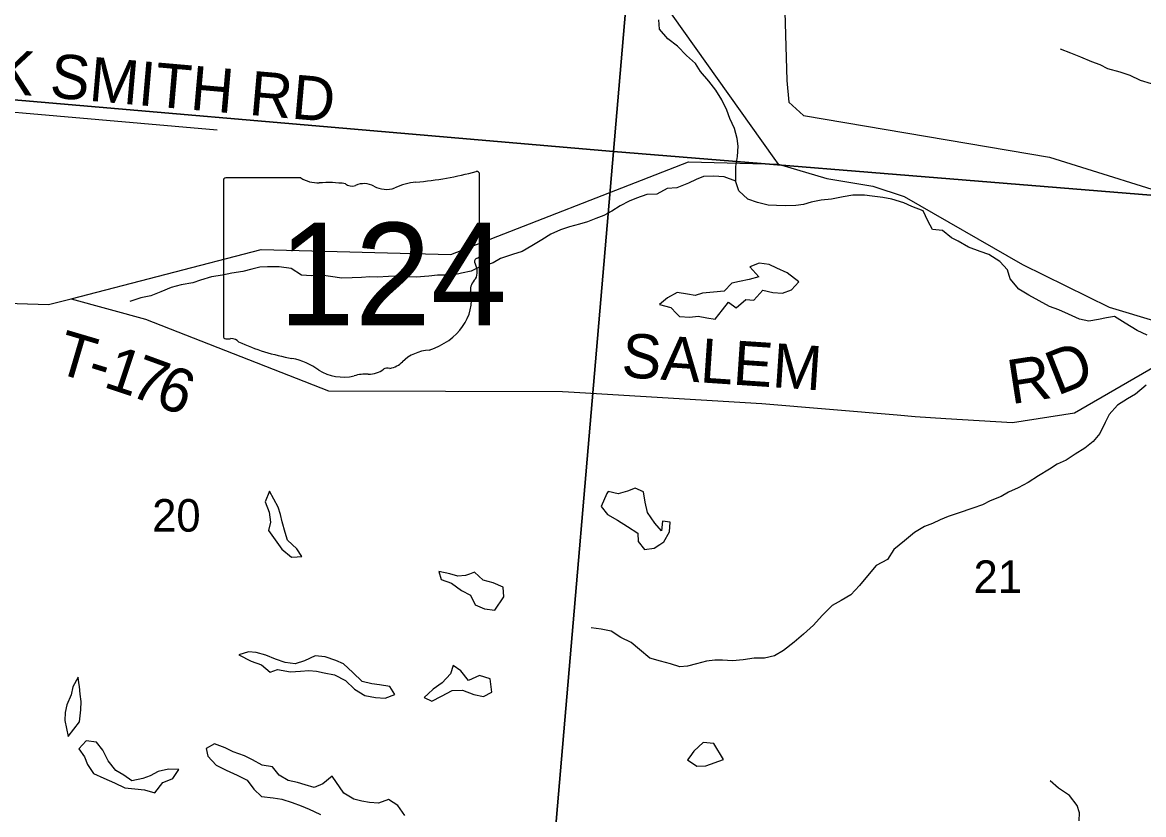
# Model space of a CAD drawing. Extents: x 1715311 to 2083412, y 146837 to 553079.
# Drawn here: x 1962145 to 1969763, y 390110 to 395490 of the extents above; entities that cross this region are included whole.
import ezdxf

# ---------------------------------------------------------------- set-up
doc = ezdxf.new("R2010")
doc.units = 0
for name, color, linetype in [('GM_X_County_Road', 7, 'Continuous'), ('GM_X_Minor_Lake', 7, 'Continuous'), ('GM_X_Minor_River', 7, 'Continuous'), ('GM_X_Section', 7, 'Continuous'), ('GM_X_Section_Text', 7, 'Continuous'), ('GM_X_State_Location', 7, 'Continuous'), ('GM_X_State_Route', 7, 'Continuous'), ('GM_X_State_Shield', 7, 'Continuous'), ('GM_X_Township_Road', 7, 'Continuous'), ('GM_X_Township_Road_Text', 7, 'Continuous'), ('GM_X_Township_ROW', 7, 'Continuous')]:
    doc.layers.add(name, color=color, linetype=linetype)

msp = doc.modelspace()

# ---------------------------------------------------------------- linework, layer by layer
at = {"layer": 'GM_X_County_Road'}
msp.add_lwpolyline([(1967282.1, 394526.9), (1967252, 394569.2), (1966410, 395753.7), (1966404.2, 395761.6), (1966354.2, 395841.3), (1965775.3, 396764.7), (1965761.6, 396786.4), (1965718.5, 396851.7), (1965432.9, 397285.2), (1965423.2, 397299.9), (1965348.1, 397342), (1964758.1, 397672.9)], dxfattribs=at)
at = {"layer": 'GM_X_Minor_Lake'}
for points in [[(1967419.7, 393728.2), (1967342, 393788.5), (1967270.2, 393820.8), (1967218.3, 393845), (1967150.4, 393855.2), (1967088.4, 393829.4), (1967148.1, 393761.1), (1967084.1, 393743.3), (1967018.1, 393729.5), (1966966.1, 393719.7), (1966914, 393665.8), (1966840, 393658.1), (1966766, 393652.3), (1966716, 393634.5), (1966664.1, 393644.6), (1966594.2, 393654.9), (1966528.1, 393619.1), (1966474, 393573.2), (1966549.9, 393552.9), (1966589.2, 393513.3)], [(1966589.2, 393513.3), (1966609.6, 393492.7), (1966679.6, 393488.4), (1966737.5, 393494.2), (1966795.4, 393484), (1966851.4, 393473.8), (1966901.5, 393537.7), (1966941.7, 393589.7), (1966995.5, 393551.4), (1967059.6, 393607.3), (1967115.6, 393603.1), (1967175.8, 393671), (1967243.6, 393656.7), (1967309.6, 393650.5), (1967371.6, 393674.3), (1967419.7, 393728.2)], [(1963824, 392306.9), (1963793.8, 392235), (1963821.5, 392162.8), (1963831.3, 392096.7), (1963817.1, 392038.7), (1963862.8, 391976.5), (1963906.6, 391912.2), (1963974.3, 391858), (1964011.8, 391860)], [(1964011.8, 391860), (1964044.3, 391861.7), (1964008.5, 391913.9), (1963946.7, 391974.2), (1963930.9, 392026.3), (1963909.2, 392098.4), (1963897.4, 392148.5), (1963883.6, 392198.6), (1963824, 392306.9)], [(1966115.7, 392289.8), (1966077.7, 392203.2), (1966119.4, 392149), (1966189.2, 392108.7), (1966257, 392066.5), (1966326.8, 392020.2), (1966328.6, 391964.1), (1966372.4, 391909.9), (1966438.4, 391919.7), (1966475.5, 391944)], [(1966475.5, 391944), (1966502.5, 391961.5), (1966540.7, 392029.5), (1966546.9, 392095.5), (1966495, 392101.7), (1966486.7, 392037.6), (1966443, 392089.8), (1966391.3, 392162.1), (1966375.5, 392232.2), (1966365.8, 392302.3), (1966307.9, 392326.5), (1966255.9, 392306.7), (1966193.9, 392288.9), (1966124, 392305.1), (1966115.7, 392289.8)], [(1965182.2, 391743.5), (1965154.9, 391733.9), (1965102.9, 391730), (1965049, 391744.2), (1964975.1, 391760.5), (1964990.9, 391706.4), (1965060.8, 391682.1), (1965128.5, 391631.9), (1965188.4, 391599.6), (1965220.1, 391533.5), (1965284, 391507.2), (1965355.9, 391499)], [(1965355.9, 391499), (1965416.1, 391588.8), (1965412.4, 391654.9), (1965344.5, 391683.2), (1965276.6, 391701.4), (1965216.9, 391755.7), (1965182.2, 391743.5)], [(1964652.6, 390961.1), (1964640.7, 390980.9), (1964570.8, 390991.2), (1964518.9, 390997.4), (1964453, 391013.6), (1964389.3, 391075.9), (1964327.5, 391134.1), (1964273.6, 391156.3), (1964201.8, 391180.6), (1964133.9, 391188.8), (1964061.8, 391155), (1963997.8, 391133.2), (1963929.9, 391143.5), (1963864, 391165.7), (1963798.2, 391192), (1963732.3, 391210.2), (1963680.4, 391214.4), (1963614.3, 391194.6)], [(1963614.3, 391194.6), (1963698.1, 391152.3), (1963770, 391126), (1963827.8, 391077.8), (1963877.8, 391095.6), (1963965.6, 391079.3), (1964033.6, 391083.1), (1964091.6, 391088.9), (1964143.5, 391084.7), (1964195.4, 391072.5), (1964265.3, 391058.3), (1964339.1, 391020), (1964400.9, 390961.7), (1964472.6, 390919.4), (1964544.5, 390905.2), (1964610.5, 390901), (1964674.5, 390924.8), (1964652.6, 390961.1)], [(1965334, 390940.5), (1965322.3, 391032.7), (1965250.4, 391054.9), (1965176.4, 391021.1), (1965124.7, 391087.4), (1965072.8, 391123.6), (1965052.6, 391065.6), (1964996.5, 391005.8), (1964936.4, 390961.9), (1964902.6, 390930.5)], [(1962528.7, 391005.5), (1962522.8, 391044.2), (1962486.6, 390978.2), (1962476.4, 390922.2), (1962446.2, 390854.3), (1962436, 390802.2), (1962433.8, 390748.2), (1962456.4, 390639.7)], [(1962456.4, 390639.7), (1962531.7, 390739.9), (1962542, 390821.9), (1962544.2, 390878), (1962536.4, 390928), (1962532.6, 390980.1), (1962528.7, 391005.5)], [(1964902.6, 390930.5), (1964874.2, 390904.1), (1964926.1, 390879.9), (1964992.2, 390913.7), (1965064.2, 390953.5), (1965134.2, 390955.2), (1965212, 390925), (1965277.9, 390912.7), (1965334, 390940.5)], [(1963139, 390343.6), (1963167.8, 390355.4), (1963208, 390415.3), (1963138.1, 390419.5), (1963068.1, 390401.8), (1963012.1, 390373.9), (1962962, 390354.1), (1962888, 390340.3), (1962834.2, 390378.5), (1962780.4, 390408.8), (1962726.6, 390475), (1962690.9, 390547.2), (1962647.2, 390601.4), (1962577.5, 390610.6), (1962529.1, 390555.7)], [(1964743.6, 390103.9), (1964695.9, 390172.1), (1964632.1, 390212.3), (1964564, 390186.5), (1964504.1, 390192.7), (1964452.2, 390200.9), (1964396.3, 390215.1), (1964328.5, 390255.4), (1964249, 390371.8), (1964186.8, 390319.9), (1964126.8, 390294.1), (1964066.9, 390312.3), (1964015, 390328.5), (1963951.1, 390340.7), (1963889.3, 390377), (1963843.5, 390435.2), (1963773.6, 390445.4), (1963707.8, 390481.7), (1963654, 390507.9), (1963576.1, 390536.2), (1963522.3, 390564.4), (1963450.4, 390590.6), (1963392.4, 390558.8)], [(1966909.6, 390484.9), (1966843.5, 390593.2), (1966771.5, 390599.4), (1966707.4, 390541.6), (1966679.1, 390503.1)], [(1962529.1, 390555.7), (1962566.9, 390501.5), (1962586.7, 390449.4), (1962628.4, 390389.2), (1962698.3, 390357), (1962770.1, 390324.7), (1962839.9, 390292.5), (1962907.8, 390284.2), (1962973.8, 390278), (1963045.6, 390257.7), (1963099.8, 390327.6), (1963139, 390343.6)], [(1963392.4, 390558.8), (1963404.2, 390506.7), (1963461.9, 390444.5), (1963529.7, 390412.2), (1963603.5, 390377.9), (1963671.4, 390343.7), (1963717.1, 390283.5), (1963768.9, 390233.3), (1963848.8, 390223), (1963906.7, 390214.8), (1963976.6, 390192.5), (1964038.4, 390170.3), (1964094.3, 390146.1), (1964127.4, 390130.3)], [(1966679.1, 390503.1), (1966663.2, 390481.7), (1966727, 390439.4), (1966789, 390441.2), (1966909.6, 390484.9)], [(1964127.4, 390130.3), (1964170.1, 390109.8)]]:
    msp.add_lwpolyline(points, dxfattribs=at)
at = {"layer": 'GM_X_Minor_River'}
for points in [[(1968504.1, 394004.9), (1968457.9, 394027), (1968396.1, 394077.3), (1968328.2, 394083.5), (1968296.4, 394141.7), (1968264.7, 394209.9), (1968188.8, 394240.1), (1968133, 394264.3), (1968053.1, 394288.7), (1967991.2, 394300.9), (1967919.3, 394311.1), (1967867.4, 394317.3), (1967787.4, 394317.6), (1967721.5, 394305.8), (1967643.5, 394290), (1967571.5, 394282.3), (1967503.5, 394268.5), (1967451.5, 394252.6), (1967399.5, 394246.8), (1967329.6, 394245), (1967269.7, 394247.2), (1967211.7, 394249.4), (1967139.8, 394267.7), (1967074, 394290), (1967012.2, 394346.2), (1966992.4, 394406.3), (1966992.8, 394512.5), (1967003, 394580.5), (1967007.3, 394648.6), (1967001.4, 394702.6), (1966983.7, 394768.8), (1966952, 394837), (1966932.2, 394893.1), (1966898.4, 394963.3), (1966856.7, 395029.5), (1966808.9, 395091.7), (1966753.2, 395156), (1966717.4, 395210.2), (1966657.7, 395266.4), (1966595.9, 395328.7), (1966530.2, 395379), (1966474.4, 395443.2), (1966468.7, 395507.3)], [(1969816, 395072), (1969742.1, 395096.2), (1969672.3, 395130.4), (1969604.4, 395152.6), (1969520.5, 395174.9), (1969468.6, 395201.1), (1969410.7, 395223.2), (1969336.8, 395253.5), (1969269, 395281.7), (1969199.1, 395307.9)], [(1966992.5, 394412.3), (1966912.6, 394440.7), (1966840.7, 394446.9), (1966772.8, 394443.1), (1966722.7, 394423.3), (1966670.7, 394399.4), (1966590.7, 394365.7), (1966526.7, 394361.9), (1966454.6, 394324.1), (1966386.7, 394322.3), (1966316.6, 394296.5), (1966266.6, 394276.7), (1966206.6, 394244.8), (1966150.5, 394209), (1966096.4, 394179.1), (1966040.4, 394157.3), (1965984.4, 394135.5), (1965930.4, 394119.6), (1965862.4, 394101.8), (1965800.4, 394082), (1965736.3, 394052.2), (1965674.2, 394014.4), (1965606.2, 393972.6), (1965540.1, 393934.8), (1965474.1, 393915), (1965394.1, 393887.2), (1965344, 393857.3), (1965244, 393825.6), (1965193.9, 393799.8), (1965127.9, 393788), (1965071.9, 393774.2), (1964966, 393774.5), (1964906.1, 393766.7), (1964820.1, 393759), (1964754.2, 393761.2), (1964686.3, 393767.5), (1964632.3, 393763.6), (1964558.3, 393759.9), (1964506.4, 393762.1), (1964448.4, 393758.2), (1964384.5, 393756.5), (1964314.5, 393752.7), (1964238.6, 393765), (1964176.7, 393773.2), (1964108.8, 393769.4), (1964040.8, 393773.6), (1963971.1, 393819.9), (1963889.2, 393830.2), (1963811.2, 393830.5), (1963757.3, 393828.7), (1963703.3, 393814.8), (1963643.3, 393799), (1963567.3, 393787.3), (1963503.3, 393773.5), (1963429.3, 393761.7), (1963355.3, 393739.9), (1963303.3, 393722.1), (1963223.3, 393708.3), (1963155.3, 393690.6), (1963085.3, 393660.8), (1963017.3, 393633), (1962949.3, 393619.2), (1962875.2, 393595.4)], [(1969253.4, 393508.5), (1969187.5, 393538.7), (1969123.6, 393560.9), (1969053.8, 393599.1), (1968983.9, 393637.3), (1968916.1, 393677.5), (1968856.4, 393747.8), (1968838.6, 393809.9), (1968786.8, 393866.1), (1968711, 393914.3), (1968653.1, 393934.5), (1968573.2, 393962.8), (1968504.1, 394004.9)], [(1969786.6, 393366.8), (1969718.7, 393397), (1969638.9, 393447.3), (1969565.1, 393493.5), (1969511.1, 393483.7), (1969457.1, 393471.8), (1969391.1, 393460), (1969327.2, 393474.2), (1969253.4, 393508.5)], [(1969781.5, 393026.6), (1969707.4, 392964.8), (1969653.3, 392932.9), (1969585.2, 392891), (1969529, 392827.2), (1969502.9, 392773.2), (1969466.7, 392697.3), (1969420.5, 392643.4), (1969364.4, 392599.5), (1969298.3, 392557.7), (1969236.2, 392517.8), (1969176.2, 392490), (1969124.1, 392456.1), (1969048, 392410.3), (1968979.9, 392366.5), (1968909.8, 392328.6), (1968845.8, 392300.8), (1968795.7, 392271), (1968719.7, 392241.1), (1968667.6, 392213.3), (1968603.6, 392191.5), (1968504.1, 392157)], [(1968504.1, 392157), (1968435.4, 392135.2), (1968381.3, 392111.3), (1968329.3, 392087.5), (1968275.3, 392067.6), (1968207.2, 392025.8), (1968139.1, 391970), (1968066.9, 391910.2), (1968022.7, 391842.3), (1967946.7, 391802.5), (1967886.5, 391732.6), (1967832.3, 391664.8), (1967774.1, 391602.9), (1967708, 391563.1), (1967646, 391529.3), (1967579.8, 391461.4), (1967519.6, 391395.6), (1967451.5, 391335.8), (1967389.4, 391281.9), (1967317.2, 391224.1), (1967255.1, 391188.3), (1967187.2, 391172.5), (1967117.2, 391172.7), (1967041.2, 391161), (1966969.3, 391155.2), (1966901.4, 391159.5), (1966849.4, 391159.6), (1966793.4, 391151.8), (1966725.4, 391134), (1966663.4, 391118.2), (1966611.4, 391112.4), (1966547.6, 391134.6), (1966479.7, 391152.9), (1966407.8, 391173.1), (1966338.1, 391231.4), (1966280.3, 391277.6), (1966210.5, 391311.9), (1966144.7, 391356.2), (1966076.8, 391370.4), (1966008.9, 391378.7)], [(1969326.4, 390068.2), (1969326.6, 390122.2), (1969312.7, 390172.3), (1969259, 390240.5), (1969185.2, 390288.7), (1969127.4, 390338.9)]]:
    msp.add_lwpolyline(points, dxfattribs=at)
at = {"layer": 'GM_X_Section'}
for points in [[(1961147.2, 400370.5), (1966613.7, 399910.9), (1966160.1, 394612.5), (1960693.6, 395084)], [(1972253.9, 399357.6), (1971845.6, 394150.5), (1966160.1, 394612.5), (1966613.7, 399910.9)], [(1966160.1, 394612.5), (1965714.6, 389402), (1960228, 389747.6), (1960693.6, 395084)], [(1966160.1, 394612.5), (1971845.6, 394150.5), (1971405.1, 389017.4), (1965714.6, 389402)]]:
    msp.add_lwpolyline(points, close=True, dxfattribs=at)
at = {"layer": 'GM_X_State_Route'}
msp.add_lwpolyline([(1959704.1, 393697.6), (1959856.1, 393700.1), (1960306, 393674.3), (1960619.6, 393628.8), (1962321.5, 393574), (1962474.9, 393613.5), (1963767.9, 393947), (1965056.2, 393914.9), (1966671, 394543), (1967282.1, 394526.9), (1967610.2, 394430.3), (1967924.1, 394378.3), (1968136.2, 394308.3), (1968939.8, 393846.5), (1969530.1, 393555.9), (1969852.1, 393457.8)], dxfattribs=at)
at = {"layer": 'GM_X_State_Shield'}
for p, q in [((1963510.2, 394415.8), (1963510.2, 393359.2)), ((1964037, 394434), (1963527.4, 394434)), ((1965250.4, 393907.4), (1965250.4, 394460.2)), ((1965250.3, 393907.6), (1965250.4, 393907.4))]:
    msp.add_line(p, q, dxfattribs=at)
for centre, major_axis, start_param, end_param in [((1964630.6, 395874.5), (1845.5, 0), 4.814394, 5.042369), ((1965231.1, 394462.5), (19.4, 0), 6.141152, 7.989035), ((1963530.2, 394418), (20.2, 0), 1.712693, 3.28349), ((1964158.4, 394556.6), (195.5, 0), 4.042523, 4.731795), ((1964223.2, 393840.8), (702, 0), 1.404758, 1.657858), ((1964465.4, 394301.4), (117.3, 0), 0.950623, 2.079405), ((1964865.9, 394111.2), (371.3, 0), 1.699011, 2.107814), ((1964382.6, 394423.5), (56.4, 0), 3.836095, 5.185415), ((1964616.8, 394468.9), (141.1, 0), 4.081561, 5.145723), ((1965246, 393866.8), (30, 0), 1.883978, 3.671073), ((1965229.8, 393905.3), (20.7, 0), 5.05454, 6.418171), ((1965055.2, 393797), (180, 0), 5.934695, 6.695948), ((1965319.8, 393676.1), (130.9, 0), 2.387724, 3.262537), ((1964733.9, 393605.8), (461.6, 0), 5.101752, 6.440018), ((1963530.4, 393356.8), (20.3, 0), 3.00124, 4.508301), ((1963533.4, 393465), (155.2, 0), 4.665946, 4.897461), ((1963565.2, 393298.2), (56, 0), 0.519207, 1.627899), ((1964271.8, 394247.5), (1332.7, 0), 4.195997, 4.488961), ((1964928.6, 393062.5), (252.8, 0), 1.647645, 2.488434), ((1963874.5, 392884.5), (417, 0), 0.823519, 1.323587), ((1964608.3, 393256.8), (149.1, 0), 4.937069, 5.64225), ((1964325.5, 393293), (264.6, 0), 4.026481, 4.996735), ((1964497.7, 393213.8), (141, 0), 4.691044, 5.507374), ((1964625.2, 393111.5), (39.7, 0), 1.147584, 2.315152), ((1964478.3, 392927.6), (217.4, 0), 1.495662, 1.94098)]:
    msp.add_ellipse(centre, major_axis=major_axis, ratio=0.8, start_param=start_param, end_param=end_param, dxfattribs=at)
at = {"layer": 'GM_X_Township_Road'}
for points in [[(1960768.4, 394995.9), (1963467.4, 394761)], [(1962474.9, 393613.5), (1962980.7, 393474.6), (1964224.7, 392988.4), (1965815, 392983.2), (1965854.5, 392980.8)], [(1968088.8, 392824), (1968211.9, 392813.7), (1968420.1, 392799.2), (1968871.3, 392773.7), (1969293.2, 392838.5), (1969885.1, 393180.2), (1970010.1, 393445.6)], [(1965854.5, 392980.8), (1965931.8, 392976.1), (1967169.6, 392901.6), (1968088.8, 392824)]]:
    msp.add_lwpolyline(points, dxfattribs=at)
at = {"layer": 'GM_X_Township_ROW'}
msp.add_lwpolyline([(1967253.4, 398044.4), (1967338.1, 395096.3), (1967353.1, 394947.7), (1967452.2, 394858.4), (1969124.7, 394574.2), (1970108.7, 394267.6), (1970620.6, 394048.7)], dxfattribs=at)

# ---------------------------------------------------------------- texts
at = {"layer": 'GM_X_Section_Text'}
for s, p in [('20', (1963026.6, 392031.7)), ('21', (1968608, 391615.4))]:
    msp.add_text(s, height=221, rotation=0.00001, dxfattribs=at).set_placement(p)
at = {"layer": 'GM_X_State_Location'}
for s in ['s', 'r']:
    msp.add_text(s, height=1, dxfattribs=at).set_placement((1964360.8, 393817.2))
msp.add_text('124', height=1, rotation=0.00001, dxfattribs=at).set_placement((1964007.8, 393744.5))
at = {"layer": 'GM_X_State_Shield'}
msp.add_text('124', height=696.1, dxfattribs=at).set_placement((1963885.5, 393433.7))
at = {"layer": 'GM_X_Township_Road_Text'}
for s, rotation, p in [('FRANK SMITH RD', 354.99142, (1960858.9, 395110.2)), ('T', 343.56306, (1962356.2, 393115.8)), ('SALEM', 356.14401, (1966210.6, 393082)), ('1', 341.54695, (1962686.5, 393016.9)), ('D', 21.52001, (1969176.1, 392952.7)), ('7', 339.92575, (1962859.7, 392959.2)), ('R', 8.78859, (1968863.7, 392896.4)), ('-', 342.90301, (1962570.6, 393052.6)), ('6', 338.80931, (1963031.8, 392896.3))]:
    msp.add_text(s, height=300, rotation=rotation, dxfattribs=at).set_placement(p)

doc.saveas('drawing.dxf')
